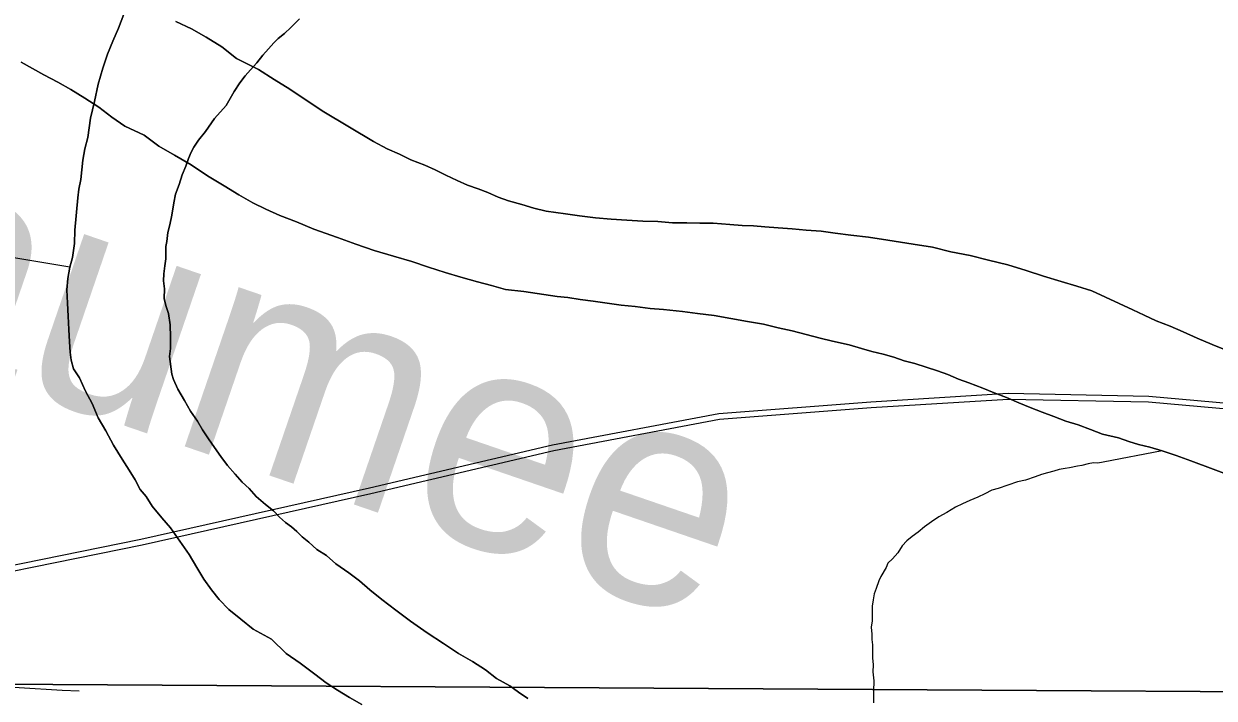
# Model space of a CAD drawing. Extents: x 2.4 to 73.1, y 4.5 to 25.6.
# Drawn here: x 44.7493 to 45.0069, y 22.6187 to 22.7646 of the extents above; entities that cross this region are included whole.
import ezdxf

# ---------------------------------------------------------------- set-up
doc = ezdxf.new("R2010")
doc.units = 0
for name, color, linetype in [('GM_X_Major_River', 7, 'Continuous'), ('GM_X_Major_River_Text', 7, 'Continuous'), ('GM_X_Minor_River', 7, 'Continuous'), ('GM_X_Rail_Line', 7, 'Continuous'), ('GM_X_Section', 7, 'Continuous'), ('GM_X_Township_Road', 7, 'Continuous')]:
    doc.layers.add(name, color=color, linetype=linetype)

msp = doc.modelspace()

# ---------------------------------------------------------------- linework, layer by layer
at = {"layer": 'GM_X_Major_River'}
for points in [[(44.77094, 22.76666), (44.76976, 22.76364), (44.76857, 22.76081), (44.76738, 22.75798), (44.76639, 22.75496), (44.76538, 22.75155), (44.76456, 22.74777), (44.76374, 22.74417), (44.76311, 22.74), (44.7625, 22.73754), (44.76208, 22.73507), (44.76185, 22.73299), (44.76163, 22.7309), (44.76122, 22.72882), (44.761, 22.72692), (44.76032, 22.7199), (44.76027, 22.71705), (44.75985, 22.71402), (44.75924, 22.71194), (44.75882, 22.70948), (44.75859, 22.70701), (44.75874, 22.70416), (44.75888, 22.7013), (44.75903, 22.69845), (44.75918, 22.69579), (44.75933, 22.69351), (44.7595, 22.6918), (44.76004, 22.68989), (44.76134, 22.68797), (44.76262, 22.68509), (44.7641, 22.68241), (44.76539, 22.67935), (44.76705, 22.67647), (44.76871, 22.67341), (44.77057, 22.67034), (44.77205, 22.66803), (44.77335, 22.66592), (44.77446, 22.66382), (44.77577, 22.66228), (44.77707, 22.66017), (44.77912, 22.65766), (44.78099, 22.65554), (44.78303, 22.65266), (44.78508, 22.64978), (44.78675, 22.6469), (44.78823, 22.64441), (44.7899, 22.6421), (44.79158, 22.63998), (44.79364, 22.63786), (44.79627, 22.63573), (44.7989, 22.6336), (44.80286, 22.63144), (44.80604, 22.62835), (44.80905, 22.62622), (44.81225, 22.62388), (44.81469, 22.62195), (44.81714, 22.62039), (44.81978, 22.61883), (44.82242, 22.61726)], [(44.82242, 22.61726), (44.81978, 22.61883), (44.81714, 22.62039), (44.81469, 22.62195), (44.81225, 22.62388), (44.80905, 22.62622), (44.80604, 22.62835), (44.80286, 22.63144), (44.7989, 22.6336), (44.79627, 22.63573), (44.79364, 22.63786), (44.79158, 22.63998), (44.7899, 22.6421), (44.78823, 22.64441), (44.78675, 22.6469), (44.78508, 22.64978), (44.78303, 22.65266), (44.78099, 22.65554), (44.77912, 22.65766), (44.77707, 22.66017), (44.77577, 22.66228), (44.77446, 22.66382), (44.77335, 22.66592), (44.77205, 22.66803), (44.77057, 22.67034), (44.76871, 22.67341), (44.76705, 22.67647), (44.76539, 22.67935), (44.7641, 22.68241), (44.76262, 22.68509), (44.76134, 22.68797), (44.76004, 22.68989), (44.7595, 22.6918), (44.75933, 22.69351), (44.75918, 22.69579), (44.75903, 22.69845), (44.75888, 22.7013), (44.75874, 22.70416), (44.75859, 22.70701), (44.75882, 22.70948), (44.75924, 22.71194), (44.75985, 22.71402), (44.76027, 22.71705), (44.76032, 22.7199), (44.761, 22.72692), (44.76122, 22.72882), (44.76163, 22.7309), (44.76185, 22.73299), (44.76208, 22.73507), (44.7625, 22.73754), (44.76311, 22.74), (44.76374, 22.74417), (44.76456, 22.74777), (44.76538, 22.75155), (44.76639, 22.75496), (44.76738, 22.75798), (44.76857, 22.76081), (44.76976, 22.76364), (44.77094, 22.76666)], [(44.78171, 22.72583), (44.78212, 22.72773), (44.78292, 22.7298), (44.78352, 22.73188), (44.78431, 22.73377), (44.78491, 22.73547), (44.7855, 22.73679), (44.78609, 22.73792), (44.78706, 22.73943), (44.78861, 22.7413), (44.79056, 22.74412), (44.79307, 22.74693), (44.79483, 22.74994), (44.79601, 22.75183), (44.79717, 22.75333), (44.79833, 22.75464), (44.79969, 22.75614), (44.80104, 22.75783), (44.80221, 22.75914), (44.80337, 22.76045), (44.80433, 22.76138), (44.80568, 22.7625), (44.80703, 22.76381), (44.80896, 22.76568)], [(44.80896, 22.76568), (44.80703, 22.76381), (44.80568, 22.7625), (44.80433, 22.76138), (44.80337, 22.76045), (44.80221, 22.75914), (44.80104, 22.75783), (44.79969, 22.75614), (44.79833, 22.75464), (44.79717, 22.75333), (44.79601, 22.75183), (44.79483, 22.74994), (44.79307, 22.74693), (44.79056, 22.74412), (44.78861, 22.7413), (44.78706, 22.73943), (44.78609, 22.73792), (44.7855, 22.73679), (44.78491, 22.73547), (44.78431, 22.73377), (44.78352, 22.73188), (44.78292, 22.7298), (44.78212, 22.72773), (44.78171, 22.72583)], [(45.00945, 22.69399), (45.00642, 22.69518), (45.00321, 22.69656), (45.00019, 22.69794), (44.99736, 22.69913), (44.99433, 22.70031), (44.99169, 22.7015), (44.98924, 22.70268), (44.98036, 22.70681), (44.97714, 22.70781), (44.97374, 22.70881), (44.96995, 22.71001), (44.96617, 22.71121), (44.96219, 22.71241), (44.95802, 22.71343), (44.95405, 22.71444), (44.94987, 22.71527), (44.9459, 22.71628), (44.94172, 22.71692), (44.93622, 22.71777), (44.93205, 22.7184), (44.92825, 22.71884), (44.92483, 22.71928), (44.9218, 22.71971), (44.91857, 22.71995), (44.91553, 22.72019), (44.91249, 22.72042), (44.90964, 22.72066), (44.90717, 22.72089), (44.9047, 22.72093), (44.90204, 22.72116), (44.89843, 22.72141), (44.89558, 22.72145), (44.89273, 22.7215), (44.88968, 22.72155), (44.88646, 22.72179), (44.88322, 22.72184), (44.8798, 22.72208), (44.87638, 22.72233), (44.87296, 22.72257), (44.86955, 22.72301), (44.86651, 22.72343), (44.86234, 22.72407), (44.85968, 22.72468), (44.85703, 22.72548), (44.85419, 22.72629), (44.85192, 22.72709), (44.84966, 22.72807), (44.84758, 22.72886), (44.84531, 22.72966), (44.84304, 22.73065), (44.84059, 22.73183), (44.83832, 22.733), (44.83606, 22.73399), (44.83303, 22.73518), (44.83058, 22.73636), (44.82793, 22.73754), (44.82492, 22.7391), (44.81418, 22.74554), (44.81041, 22.74807), (44.80684, 22.75041), (44.80345, 22.75255), (44.80006, 22.7547), (44.79534, 22.75705), (44.79215, 22.75957), (44.78876, 22.76172), (44.78555, 22.76348), (44.78215, 22.76505)], [(44.78215, 22.76505), (44.78555, 22.76348), (44.78876, 22.76172), (44.79215, 22.75957), (44.79534, 22.75705), (44.80006, 22.7547), (44.80345, 22.75255), (44.80684, 22.75041), (44.81041, 22.74807), (44.81418, 22.74554), (44.82492, 22.7391), (44.82793, 22.73754), (44.83058, 22.73636), (44.83303, 22.73518), (44.83606, 22.73399), (44.83832, 22.733), (44.84059, 22.73183), (44.84304, 22.73065), (44.84531, 22.72966), (44.84758, 22.72886), (44.84966, 22.72807), (44.85192, 22.72709), (44.85419, 22.72629), (44.85703, 22.72548), (44.85968, 22.72468), (44.86234, 22.72407), (44.86651, 22.72343), (44.86955, 22.72301), (44.87296, 22.72257), (44.87638, 22.72233), (44.8798, 22.72208), (44.88322, 22.72184), (44.88646, 22.72179), (44.88968, 22.72155), (44.89273, 22.7215), (44.89558, 22.72145), (44.89843, 22.72141), (44.90204, 22.72116), (44.9047, 22.72093), (44.90717, 22.72089), (44.90964, 22.72066), (44.91249, 22.72042), (44.91553, 22.72019), (44.91857, 22.71995), (44.9218, 22.71971), (44.92483, 22.71928), (44.92825, 22.71884), (44.93205, 22.7184), (44.93622, 22.71777), (44.94172, 22.71692), (44.9459, 22.71628), (44.94987, 22.71527), (44.95405, 22.71444), (44.95802, 22.71343), (44.96219, 22.71241), (44.96617, 22.71121), (44.96995, 22.71001), (44.97374, 22.70881), (44.97714, 22.70781), (44.98036, 22.70681), (44.98924, 22.70268), (44.99169, 22.7015), (44.99433, 22.70031), (44.99736, 22.69913), (45.00019, 22.69794), (45.00321, 22.69656), (45.00642, 22.69518), (45.00945, 22.69399)], [(44.74873, 22.75627), (44.75118, 22.75491), (44.75363, 22.75354), (44.75665, 22.75197), (44.75948, 22.7504), (44.76249, 22.74846), (44.76551, 22.74651), (44.76832, 22.74437), (44.77115, 22.74243), (44.7753, 22.74046), (44.7785, 22.73813), (44.78189, 22.73618), (44.78547, 22.73403), (44.78905, 22.73169), (44.79263, 22.72955), (44.79583, 22.7276), (44.79884, 22.72584), (44.80167, 22.72446), (44.80469, 22.72308), (44.80829, 22.7217), (44.81207, 22.72012), (44.81717, 22.71833), (44.82114, 22.71693), (44.82512, 22.71554), (44.82928, 22.71433), (44.83326, 22.71313), (44.83685, 22.71193), (44.84045, 22.71074), (44.84385, 22.70973), (44.84745, 22.70873), (44.85048, 22.70792), (44.85351, 22.70711)], [(44.85351, 22.70711), (44.85048, 22.70792), (44.84745, 22.70873), (44.84385, 22.70973), (44.84045, 22.71074), (44.83685, 22.71193), (44.83326, 22.71313), (44.82928, 22.71433), (44.82512, 22.71554), (44.82114, 22.71693), (44.81717, 22.71833), (44.81207, 22.72012), (44.80829, 22.7217), (44.80469, 22.72308), (44.80167, 22.72446), (44.79884, 22.72584), (44.79583, 22.7276), (44.79263, 22.72955), (44.78905, 22.73169), (44.78547, 22.73403), (44.78189, 22.73618), (44.7785, 22.73813), (44.7753, 22.74046), (44.77115, 22.74243), (44.76832, 22.74437), (44.76551, 22.74651), (44.76249, 22.74846), (44.75948, 22.7504), (44.75665, 22.75197), (44.75363, 22.75354), (44.75118, 22.75491), (44.74873, 22.75627)], [(44.85838, 22.61859), (44.85631, 22.61996), (44.85443, 22.62132), (44.8516, 22.62288), (44.84916, 22.62482), (44.84634, 22.62657), (44.84332, 22.62833), (44.84012, 22.63047), (44.83654, 22.63281), (44.83297, 22.63534), (44.82977, 22.63767), (44.82677, 22.64), (44.82414, 22.64213), (44.82189, 22.64406), (44.81963, 22.64581), (44.81681, 22.64775), (44.81475, 22.6495), (44.81267, 22.65086), (44.81099, 22.65241), (44.80948, 22.65357), (44.80836, 22.65473), (44.80724, 22.6557), (44.80592, 22.65667), (44.80461, 22.65783), (44.8033, 22.65918), (44.8016, 22.66054), (44.79954, 22.66228), (44.79805, 22.66401), (44.79655, 22.66537), (44.79505, 22.6671), (44.79337, 22.66903), (44.79188, 22.67095), (44.79058, 22.67287), (44.78928, 22.67479), (44.78798, 22.67671), (44.78687, 22.67863), (44.78538, 22.68074), (44.78408, 22.68304), (44.7826, 22.68554), (44.78168, 22.68764), (44.78132, 22.68879), (44.78081, 22.6926), (44.78103, 22.6943), (44.78106, 22.69677), (44.78092, 22.69944), (44.78057, 22.70191), (44.78003, 22.70363), (44.77967, 22.70515), (44.77971, 22.70724), (44.77954, 22.70896), (44.77957, 22.71048), (44.77978, 22.71218), (44.78, 22.7137), (44.78002, 22.71522), (44.78004, 22.71636), (44.78025, 22.7175), (44.78047, 22.71939), (44.78088, 22.7211), (44.78129, 22.72318), (44.78171, 22.72583)], [(44.78171, 22.72583), (44.78129, 22.72318), (44.78088, 22.7211), (44.78047, 22.71939), (44.78025, 22.7175), (44.78004, 22.71636), (44.78002, 22.71522), (44.78, 22.7137), (44.77978, 22.71218), (44.77957, 22.71048), (44.77954, 22.70896), (44.77971, 22.70724), (44.77967, 22.70515), (44.78003, 22.70363), (44.78057, 22.70191), (44.78092, 22.69944), (44.78106, 22.69677), (44.78103, 22.6943), (44.78081, 22.6926), (44.78132, 22.68879), (44.78168, 22.68764), (44.7826, 22.68554), (44.78408, 22.68304), (44.78538, 22.68074), (44.78687, 22.67863), (44.78798, 22.67671), (44.78928, 22.67479), (44.79058, 22.67287), (44.79188, 22.67095), (44.79337, 22.66903), (44.79505, 22.6671), (44.79655, 22.66537), (44.79805, 22.66401), (44.79954, 22.66228), (44.8016, 22.66054), (44.8033, 22.65918), (44.80461, 22.65783), (44.80592, 22.65667), (44.80724, 22.6557), (44.80836, 22.65473), (44.80948, 22.65357), (44.81099, 22.65241), (44.81267, 22.65086), (44.81475, 22.6495), (44.81681, 22.64775), (44.81963, 22.64581), (44.82189, 22.64406), (44.82414, 22.64213), (44.82677, 22.64), (44.82977, 22.63767), (44.83297, 22.63534), (44.83654, 22.63281), (44.84012, 22.63047), (44.84332, 22.62833), (44.84634, 22.62657), (44.84916, 22.62482), (44.8516, 22.62288), (44.85443, 22.62132), (44.85631, 22.61996), (44.85838, 22.61859)], [(44.85351, 22.70711), (44.8575, 22.70667), (44.86471, 22.7056), (44.86699, 22.70537), (44.86964, 22.70495), (44.87249, 22.70453), (44.87553, 22.7041), (44.87856, 22.70367), (44.8816, 22.70343), (44.88483, 22.703), (44.88768, 22.70277), (44.89185, 22.70232), (44.89508, 22.70189), (44.89869, 22.70145), (44.90229, 22.70083), (44.90589, 22.7002), (44.90931, 22.69957), (44.91253, 22.69876), (44.91556, 22.69814), (44.91859, 22.69734), (44.92162, 22.69653), (44.92428, 22.69592), (44.92788, 22.6951), (44.93053, 22.6943), (44.9328, 22.69369), (44.93526, 22.69308), (44.93753, 22.69248), (44.9398, 22.69168), (44.94208, 22.69107), (44.94454, 22.69027), (44.947, 22.68948), (44.94927, 22.68868), (44.95153, 22.68769), (44.9538, 22.6869), (44.95683, 22.68571), (44.95928, 22.68472), (44.96193, 22.68373), (44.96458, 22.68255), (44.96703, 22.68156), (44.96968, 22.68056), (44.97214, 22.67958), (44.97478, 22.67858), (44.97743, 22.67778), (44.98008, 22.67679), (44.98273, 22.6758), (44.98614, 22.67498), (44.98841, 22.67419), (44.99049, 22.67358), (44.99295, 22.67298), (44.9956, 22.67217), (44.99863, 22.67118), (45.00184, 22.66998), (45.01149, 22.66641)], [(45.01149, 22.66641), (45.00184, 22.66998), (44.99863, 22.67118), (44.9956, 22.67217), (44.99295, 22.67298), (44.99049, 22.67358), (44.98841, 22.67419), (44.98614, 22.67498), (44.98273, 22.6758), (44.98008, 22.67679), (44.97743, 22.67778), (44.97478, 22.67858), (44.97214, 22.67958), (44.96968, 22.68056), (44.96703, 22.68156), (44.96458, 22.68255), (44.96193, 22.68373), (44.95928, 22.68472), (44.95683, 22.68571), (44.9538, 22.6869), (44.95153, 22.68769), (44.94927, 22.68868), (44.947, 22.68948), (44.94454, 22.69027), (44.94208, 22.69107), (44.9398, 22.69168), (44.93753, 22.69248), (44.93526, 22.69308), (44.9328, 22.69369), (44.93053, 22.6943), (44.92788, 22.6951), (44.92428, 22.69592), (44.92162, 22.69653), (44.91859, 22.69734), (44.91556, 22.69814), (44.91253, 22.69876), (44.90931, 22.69957), (44.90589, 22.7002), (44.90229, 22.70083), (44.89869, 22.70145), (44.89508, 22.70189), (44.89185, 22.70232), (44.88768, 22.70277), (44.88483, 22.703), (44.8816, 22.70343), (44.87856, 22.70367), (44.87553, 22.7041), (44.87249, 22.70453), (44.86964, 22.70495), (44.86699, 22.70537), (44.86471, 22.7056), (44.8575, 22.70667), (44.85351, 22.70711)]]:
    msp.add_lwpolyline(points, dxfattribs=at)
at = {"layer": 'GM_X_Minor_River'}
for points in [[(44.75924, 22.71194), (44.74672, 22.71404)], [(44.9956, 22.67217), (44.98282, 22.66972), (44.98168, 22.66954), (44.98073, 22.66956), (44.97958, 22.66939), (44.97825, 22.66903), (44.97729, 22.66885), (44.97558, 22.6685), (44.97462, 22.66833), (44.97329, 22.66816), (44.97214, 22.6678), (44.9708, 22.66744), (44.96947, 22.66708), (44.96813, 22.66653), (44.96602, 22.6658), (44.96431, 22.66545), (44.9601, 22.664), (44.95876, 22.66364), (44.95723, 22.6629), (44.9557, 22.66217), (44.95397, 22.66143), (44.95244, 22.6607), (44.95091, 22.65996), (44.94899, 22.65885), (44.94726, 22.65793), (44.94572, 22.65681), (44.94418, 22.6557), (44.94283, 22.65458), (44.94149, 22.65365), (44.94033, 22.65272), (44.93936, 22.65159), (44.93839, 22.65009), (44.93723, 22.64878), (44.93626, 22.64784), (44.93587, 22.6469), (44.9347, 22.64502), (44.9343, 22.64407), (44.9337, 22.64237), (44.93331, 22.64124), (44.93309, 22.63991), (44.93288, 22.63859), (44.93286, 22.63688), (44.93283, 22.63536), (44.93262, 22.63403), (44.93279, 22.63251), (44.93277, 22.63137), (44.93294, 22.63023), (44.93292, 22.6289), (44.9329, 22.62738), (44.93306, 22.62585), (44.93304, 22.62433), (44.9332, 22.62243), (44.93317, 22.62015), (44.93313, 22.61768)]]:
    msp.add_lwpolyline(points, dxfattribs=at)
at = {"layer": 'GM_X_Rail_Line'}
for points in [[(44.72276, 22.64254), (44.77464, 22.65305), (44.82411, 22.66418), (44.86372, 22.67347), (44.89969, 22.68029), (44.93255, 22.68277), (44.9623, 22.68463), (44.9927, 22.68401), (45.03487, 22.68029), (45.07589, 22.67223), (45.12051, 22.66238), (45.16676, 22.64664), (45.28926, 22.60633), (45.67774, 22.47494)], [(44.72294, 22.64131), (44.7749, 22.65183), (44.82439, 22.66297), (44.86397, 22.67225), (44.89985, 22.67906), (44.93263, 22.68153), (44.96232, 22.68339), (44.99263, 22.68277), (45.03469, 22.67906), (45.07563, 22.67102), (45.12018, 22.66119), (45.16636, 22.64546), (45.28887, 22.60516), (45.67735, 22.47376)]]:
    msp.add_lwpolyline(points, dxfattribs=at)
at = {"layer": 'GM_X_Section'}
for points in [[(45.07948, 23.12142), (45.07479, 22.6197), (44.57812, 22.62268), (44.5837, 23.12325)], [(45.07479, 22.6197), (45.07372, 22.11924), (44.57426, 22.12264), (44.57812, 22.62268)]]:
    msp.add_lwpolyline(points, close=True, dxfattribs=at)
at = {"layer": 'GM_X_Township_Road'}
msp.add_lwpolyline([(44.61342, 22.6219), (44.62244, 22.62196), (44.63984, 22.62204), (44.66222, 22.62224), (44.6703, 22.62231), (44.67776, 22.62247), (44.68522, 22.62235), (44.6964, 22.62249), (44.7051, 22.62252), (44.7138, 22.62239), (44.72312, 22.62211), (44.73616, 22.62142), (44.74392, 22.62111), (44.74826, 22.62093), (44.75761, 22.62042), (44.76128, 22.62027)], dxfattribs=at)

# ---------------------------------------------------------------- texts
at = {"layer": 'GM_X_Major_River_Text'}
msp.add_text('Maumee', height=0.047373, rotation=341.0484, dxfattribs=at).set_placement((44.6634, 22.71459))

doc.saveas('drawing.dxf')
